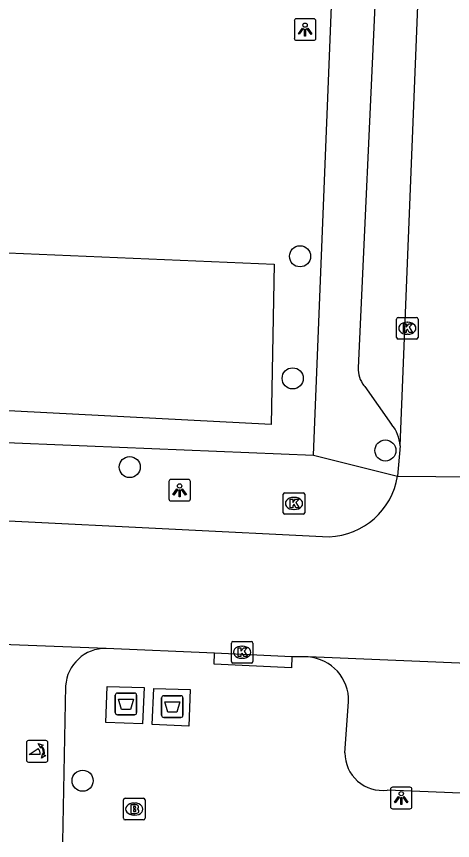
# Model space of a CAD drawing. Extents: x 161355 to 162026, y 386504 to 387459.
# Drawn here: x 161422.95 to 161443.16, y 386562.63 to 386600.79 of the extents above; entities that cross this region are included whole.
import ezdxf

# ---------------------------------------------------------------- set-up
doc = ezdxf.new("R2010")
doc.units = 0
for name, color, linetype in [('IMGEO_Afval_apart_plaats', 7, 'Continuous'), ('IMGEO_Boom', 7, 'Continuous'), ('IMGEO_Brandkraan', 7, 'Continuous'), ('IMGEO_Fietspad_open', 7, 'Continuous'), ('IMGEO_Kolk', 7, 'Continuous'), ('IMGEO_Lichtpunt', 7, 'Continuous'), ('IMGEO_Pand_vergunning_verleend', 7, 'Continuous'), ('IMGEO_Poller', 7, 'Continuous'), ('IMGEO_Rijbaan_lokaal_open', 7, 'Continuous'), ('IMGEO_Voetpad_gesloten', 7, 'Continuous'), ('IMGEO_Voetpad_open', 7, 'Continuous')]:
    doc.layers.add(name, color=color, linetype=linetype)

msp = doc.modelspace()

# ---------------------------------------------------------------- linework, layer by layer
at = {"layer": 'IMGEO_Afval_apart_plaats'}
for p, q in [((161427.632, 386569.456), (161428.422, 386569.456)), ((161428.422, 386569.456), (161427.632, 386569.456)), ((161427.532, 386568.556), (161427.532, 386569.356)), ((161427.532, 386569.356), (161427.532, 386568.556)), ((161428.522, 386569.356), (161428.522, 386568.556)), ((161428.522, 386568.556), (161428.522, 386569.356)), ((161429.679, 386568.433), (161429.679, 386569.233)), ((161429.679, 386569.233), (161429.679, 386568.433)), ((161429.779, 386569.333), (161430.569, 386569.333)), ((161430.569, 386569.333), (161429.779, 386569.333)), ((161430.669, 386569.233), (161430.669, 386568.433)), ((161430.669, 386568.433), (161430.669, 386569.233)), ((161428.422, 386568.456), (161427.632, 386568.456)), ((161427.632, 386568.456), (161428.422, 386568.456)), ((161430.569, 386568.333), (161429.779, 386568.333)), ((161429.779, 386568.333), (161430.569, 386568.333))]:
    msp.add_line(p, q, dxfattribs=at)
for points in [[(161427.675, 386569.17), (161428.379, 386569.17), (161428.23, 386568.7), (161427.824, 386568.7), (161427.675, 386569.17)], [(161429.822, 386569.047), (161430.526, 386569.047), (161430.377, 386568.577), (161429.971, 386568.577), (161429.822, 386569.047)]]:
    msp.add_lwpolyline(points, dxfattribs=at)
for centre, start, end in [((161427.632, 386569.356), 90, 180), ((161427.632, 386569.356), 90, 180), ((161428.422, 386569.356), 0, 90), ((161428.422, 386569.356), 360, 90), ((161429.779, 386569.233), 90, 180), ((161429.779, 386569.233), 90, 180), ((161430.569, 386569.233), 0, 90), ((161430.569, 386569.233), 360, 90), ((161427.632, 386568.556), 180, 270), ((161427.632, 386568.556), 180, 270), ((161428.422, 386568.556), 270, 0), ((161428.422, 386568.556), 270, 0), ((161429.779, 386568.433), 180, 270), ((161429.779, 386568.433), 180, 270), ((161430.569, 386568.433), 270, 0), ((161430.569, 386568.433), 270, 0)]:
    msp.add_arc(centre, 0.1, start, end, dxfattribs=at)
at = {"layer": 'IMGEO_Boom'}
for centre in [(161436.096, 386589.686), (161435.755, 386584.032), (161440.05, 386580.692), (161428.203, 386579.924), (161426.018, 386565.399)]:
    msp.add_circle(centre, 0.489, dxfattribs=at)
at = {"layer": 'IMGEO_Brandkraan'}
for p, q in [((161427.911, 386563.661), (161427.911, 386564.513)), ((161427.986, 386564.587), (161428.838, 386564.587)), ((161428.912, 386564.513), (161428.912, 386563.661)), ((161428.399, 386564.367), (161428.424, 386564.367)), ((161428.422, 386563.807), (161428.397, 386563.807)), ((161428.838, 386563.587), (161427.986, 386563.587))]:
    msp.add_line(p, q, dxfattribs=at)
for points in [[(161427.911, 386563.661), (161427.911, 386564.513)], [(161427.986, 386564.587), (161428.838, 386564.587)], [(161428.912, 386564.513), (161428.912, 386563.661)], [(161428.259, 386564.287), (161428.259, 386563.887), (161428.472, 386563.887)], [(161428.49, 386564.287), (161428.259, 386564.287)], [(161428.438, 386564.206), (161428.384, 386564.206), (161428.384, 386564.13)], [(161428.384, 386564.13), (161428.437, 386564.13)], [(161428.446, 386564.054), (161428.384, 386564.054), (161428.384, 386563.973)], [(161428.384, 386563.973), (161428.446, 386563.973)], [(161428.838, 386563.587), (161427.986, 386563.587)]]:
    msp.add_lwpolyline(points, dxfattribs=at)
for centre, radius, start, end in [((161427.988, 386564.511), 0.0765, 91.552, 178.448), ((161427.988, 386564.511), 0.0765, 91.552, 178.448), ((161428.836, 386564.511), 0.0765, 1.552, 88.448), ((161428.836, 386564.511), 0.0765, 1.552, 88.448), ((161428.439, 386564.168), 0.0379, 267.8285, 90.9355), ((161428.494, 386564.142), 0.145, 59.4692, 91.5367), ((161428.519, 386564.189), 0.0922, 285.5137, 58.1501), ((161428.524, 386563.997), 0.105, 301.3115, 78.989), ((161428.447, 386564.013), 0.0404, 269.8759, 90.5077), ((161428.478, 386564.138), 0.251, 268.6676, 293.5347), ((161427.988, 386563.663), 0.0765, 181.552, 268.448), ((161427.988, 386563.663), 0.0765, 181.552, 268.448), ((161428.836, 386563.663), 0.0765, 271.552, 358.448), ((161428.836, 386563.663), 0.0765, 271.552, 358.448)]:
    msp.add_arc(centre, radius, start, end, dxfattribs=at)
for centre, major_axis, ratio, start_param, end_param in [((161428.398, 386564.087), (-0.387, 0.002), 0.722429, 4.712389, 7.853982), ((161428.423, 386564.087), (-0.39, 0.002), 0.717154, 1.570796, 4.712389)]:
    msp.add_ellipse(centre, major_axis=major_axis, ratio=ratio, start_param=start_param, end_param=end_param, dxfattribs=at)
at = {"layer": 'IMGEO_Fietspad_open'}
msp.add_lwpolyline([(161425.23, 386569.788), (161425.083, 386562.569)], dxfattribs=at)
msp.add_arc((161427.071, 386569.68), 1.844, 88.672, 176.6457, dxfattribs=at)
at = {"layer": 'IMGEO_Kolk'}
for p, q in [((161440.565, 386585.927), (161440.565, 386586.779)), ((161440.64, 386586.853), (161441.492, 386586.853)), ((161441.053, 386586.633), (161441.078, 386586.633)), ((161441.566, 386586.779), (161441.566, 386585.927)), ((161441.492, 386585.853), (161440.64, 386585.853)), ((161441.076, 386586.073), (161441.051, 386586.073)), ((161435.313, 386577.813), (161435.313, 386578.665)), ((161435.388, 386578.739), (161436.24, 386578.739)), ((161436.314, 386578.665), (161436.314, 386577.813)), ((161435.801, 386578.519), (161435.826, 386578.519)), ((161435.824, 386577.959), (161435.799, 386577.959)), ((161436.24, 386577.739), (161435.388, 386577.739)), ((161432.911, 386570.924), (161432.911, 386571.776)), ((161432.986, 386571.85), (161433.838, 386571.85)), ((161433.912, 386571.776), (161433.912, 386570.924)), ((161433.399, 386571.63), (161433.424, 386571.63)), ((161433.422, 386571.07), (161433.397, 386571.07)), ((161433.838, 386570.85), (161432.986, 386570.85))]:
    msp.add_line(p, q, dxfattribs=at)
for points in [[(161440.565, 386585.927), (161440.565, 386586.779)], [(161440.64, 386586.853), (161441.492, 386586.853)], [(161441.566, 386586.779), (161441.566, 386585.927)], [(161440.886, 386586.553), (161441.009, 386586.553), (161441.009, 386586.402), (161441.139, 386586.553), (161441.303, 386586.553), (161441.157, 386586.402), (161441.31, 386586.153), (161441.158, 386586.153), (161441.073, 386586.317), (161441.009, 386586.25), (161441.009, 386586.153), (161440.886, 386586.153), (161440.886, 386586.553)], [(161441.492, 386585.853), (161440.64, 386585.853)], [(161435.313, 386577.813), (161435.313, 386578.665)], [(161435.388, 386578.739), (161436.24, 386578.739)], [(161436.314, 386578.665), (161436.314, 386577.813)], [(161435.634, 386578.439), (161435.757, 386578.439), (161435.757, 386578.288), (161435.887, 386578.439), (161436.051, 386578.439), (161435.905, 386578.288), (161436.058, 386578.039), (161435.906, 386578.039), (161435.821, 386578.203), (161435.757, 386578.136), (161435.757, 386578.039), (161435.634, 386578.039), (161435.634, 386578.439)], [(161436.24, 386577.739), (161435.388, 386577.739)], [(161432.911, 386570.924), (161432.911, 386571.776)], [(161432.986, 386571.85), (161433.838, 386571.85)], [(161433.912, 386571.776), (161433.912, 386570.924)], [(161433.232, 386571.55), (161433.355, 386571.55), (161433.355, 386571.399), (161433.485, 386571.55), (161433.649, 386571.55), (161433.503, 386571.399), (161433.656, 386571.15), (161433.504, 386571.15), (161433.419, 386571.314), (161433.355, 386571.247), (161433.355, 386571.15), (161433.232, 386571.15), (161433.232, 386571.55)], [(161433.838, 386570.85), (161432.986, 386570.85)]]:
    msp.add_lwpolyline(points, dxfattribs=at)
for centre, start, end in [((161440.642, 386586.777), 91.552, 178.448), ((161440.642, 386586.777), 91.552, 178.448), ((161441.49, 386586.777), 1.552, 88.448), ((161441.49, 386586.777), 1.552, 88.448), ((161440.642, 386585.929), 181.552, 268.448), ((161440.642, 386585.929), 181.552, 268.448), ((161441.49, 386585.929), 271.552, 358.448), ((161441.49, 386585.929), 271.552, 358.448), ((161435.39, 386578.663), 91.552, 178.448), ((161435.39, 386578.663), 91.552, 178.448), ((161436.238, 386578.663), 1.552, 88.448), ((161436.238, 386578.663), 1.552, 88.448), ((161435.39, 386577.815), 181.552, 268.448), ((161435.39, 386577.815), 181.552, 268.448), ((161436.238, 386577.815), 271.552, 358.448), ((161436.238, 386577.815), 271.552, 358.448), ((161432.988, 386571.774), 91.552, 178.448), ((161432.988, 386571.774), 91.552, 178.448), ((161433.836, 386571.774), 1.552, 88.448), ((161433.836, 386571.774), 1.552, 88.448), ((161432.988, 386570.926), 181.552, 268.448), ((161432.988, 386570.926), 181.552, 268.448), ((161433.836, 386570.926), 271.552, 358.448), ((161433.836, 386570.926), 271.552, 358.448)]:
    msp.add_arc(centre, 0.0765, start, end, dxfattribs=at)
for centre, major_axis, ratio, start_param, end_param in [((161441.052, 386586.353), (-0.387, 0.002), 0.722429, 4.712389, 7.853982), ((161441.077, 386586.353), (-0.39, 0.002), 0.717154, 1.570796, 4.712389), ((161435.8, 386578.239), (-0.387, 0.002), 0.722429, 4.712389, 7.853982), ((161435.825, 386578.239), (-0.39, 0.002), 0.717154, 1.570796, 4.712389), ((161433.398, 386571.35), (-0.387, 0.002), 0.722429, 4.712389, 7.853982), ((161433.423, 386571.35), (-0.39, 0.002), 0.717154, 1.570796, 4.712389)]:
    msp.add_ellipse(centre, major_axis=major_axis, ratio=ratio, start_param=start_param, end_param=end_param, dxfattribs=at)
at = {"layer": 'IMGEO_Lichtpunt'}
for p, q in [((161435.83, 386600.591), (161435.83, 386599.784)), ((161435.83, 386600.591), (161435.83, 386599.784)), ((161436.732, 386600.686), (161435.924, 386600.686)), ((161436.732, 386600.686), (161435.924, 386600.686)), ((161436.826, 386599.784), (161436.826, 386600.591)), ((161436.826, 386599.784), (161436.826, 386600.591)), ((161435.924, 386599.69), (161436.732, 386599.69)), ((161435.924, 386599.69), (161436.732, 386599.69)), ((161430.917, 386579.351), (161430.109, 386579.351)), ((161430.917, 386579.351), (161430.109, 386579.351)), ((161430.015, 386579.256), (161430.015, 386578.449)), ((161430.015, 386579.256), (161430.015, 386578.449)), ((161431.011, 386578.449), (161431.011, 386579.256)), ((161431.011, 386578.449), (161431.011, 386579.256)), ((161430.109, 386578.355), (161430.917, 386578.355)), ((161430.109, 386578.355), (161430.917, 386578.355)), ((161440.285, 386565.003), (161440.285, 386564.196)), ((161440.285, 386565.003), (161440.285, 386564.196)), ((161441.187, 386565.098), (161440.379, 386565.098)), ((161441.187, 386565.098), (161440.379, 386565.098)), ((161441.281, 386564.196), (161441.281, 386565.003)), ((161441.281, 386564.196), (161441.281, 386565.003)), ((161440.379, 386564.102), (161441.187, 386564.102)), ((161440.379, 386564.102), (161441.187, 386564.102))]:
    msp.add_line(p, q, dxfattribs=at)
for points in [[(161436.204, 386600.255), (161436.243, 386600.227), (161436.055, 386599.965), (161436.017, 386599.992), (161436.204, 386600.255)], [(161436.306, 386600.207), (161436.353, 386600.207), (161436.353, 386599.885), (161436.306, 386599.885), (161436.306, 386600.207)], [(161436.416, 386600.227), (161436.454, 386600.254), (161436.641, 386599.992), (161436.602, 386599.964), (161436.416, 386600.227)], [(161430.389, 386578.92), (161430.428, 386578.892), (161430.24, 386578.63), (161430.202, 386578.657), (161430.389, 386578.92)], [(161430.491, 386578.872), (161430.538, 386578.872), (161430.538, 386578.55), (161430.491, 386578.55), (161430.491, 386578.872)], [(161430.601, 386578.892), (161430.639, 386578.919), (161430.826, 386578.657), (161430.787, 386578.629), (161430.601, 386578.892)], [(161440.659, 386564.667), (161440.698, 386564.639), (161440.51, 386564.377), (161440.472, 386564.404), (161440.659, 386564.667)], [(161440.761, 386564.619), (161440.808, 386564.619), (161440.808, 386564.297), (161440.761, 386564.297), (161440.761, 386564.619)], [(161440.871, 386564.639), (161440.909, 386564.666), (161441.096, 386564.404), (161441.057, 386564.376), (161440.871, 386564.639)]]:
    msp.add_lwpolyline(points, dxfattribs=at)
for centre in [(161436.329, 386600.389), (161430.514, 386579.054), (161440.784, 386564.801)]:
    msp.add_circle(centre, 0.0994, dxfattribs=at)
for centre, start, end in [((161435.924, 386600.591), 90, 180), ((161435.924, 386600.591), 90, 180), ((161436.732, 386600.591), 0, 90), ((161436.732, 386600.591), 0, 90), ((161435.924, 386599.784), 180, 270), ((161435.924, 386599.784), 180, 270), ((161436.732, 386599.784), 270, 0), ((161436.732, 386599.784), 270, 360), ((161430.109, 386579.256), 90, 180), ((161430.109, 386579.256), 90, 180), ((161430.917, 386579.256), 0, 90), ((161430.917, 386579.256), 0, 90), ((161430.109, 386578.449), 180, 270), ((161430.109, 386578.449), 180, 270), ((161430.917, 386578.449), 270, 0), ((161430.917, 386578.449), 270, 360), ((161440.379, 386565.003), 90, 180), ((161440.379, 386565.003), 90, 180), ((161441.187, 386565.003), 0, 90), ((161441.187, 386565.003), 0, 90), ((161440.379, 386564.196), 180, 270), ((161440.379, 386564.196), 180, 270), ((161441.187, 386564.196), 270, 0), ((161441.187, 386564.196), 270, 360)]:
    msp.add_arc(centre, 0.0946, start, end, dxfattribs=at)
at = {"layer": 'IMGEO_Pand_vergunning_verleend'}
msp.add_lwpolyline([(161417.808, 386582.78), (161418.178, 386590.027), (161434.891, 386589.315), (161434.754, 386581.904), (161417.808, 386582.78)], dxfattribs=at)
at = {"layer": 'IMGEO_Poller'}
for p, q in [((161423.414, 386567.164), (161423.414, 386566.357)), ((161423.414, 386567.164), (161423.414, 386566.357)), ((161424.316, 386567.259), (161423.508, 386567.259)), ((161424.316, 386567.259), (161423.508, 386567.259)), ((161424.41, 386566.357), (161424.41, 386567.164)), ((161424.41, 386566.357), (161424.41, 386567.164)), ((161423.508, 386566.262), (161424.316, 386566.262)), ((161423.508, 386566.262), (161424.316, 386566.262))]:
    msp.add_line(p, q, dxfattribs=at)
for points in [[(161424.049, 386566.615), (161423.536, 386566.615), (161423.966, 386566.89)], [(161424.093, 386566.988), (161424.081, 386566.915), (161423.956, 386567.12)], [(161423.956, 386567.12), (161424.187, 386567.054), (161424.116, 386567.022)], [(161424.109, 386566.443), (161424.175, 386566.674), (161424.205, 386566.606)], [(161424.241, 386566.579), (161424.313, 386566.568), (161424.109, 386566.443)]]:
    msp.add_lwpolyline(points, dxfattribs=at)
for centre, radius, start, end in [((161423.508, 386567.164), 0.0946, 90, 180), ((161423.508, 386567.164), 0.0946, 90, 180), ((161424.316, 386567.164), 0.0946, 0, 90), ((161424.316, 386567.164), 0.0946, 0, 90), ((161423.721, 386566.665), 0.332, 351.3247, 42.4854), ((161423.735, 386566.675), 0.476, 351.7527, 41.1691), ((161423.735, 386566.675), 0.516, 349.3569, 42.2912), ((161423.508, 386566.357), 0.0946, 180, 270), ((161423.508, 386566.357), 0.0946, 180, 270), ((161424.316, 386566.357), 0.0946, 270, 0), ((161424.316, 386566.357), 0.0946, 270, 0)]:
    msp.add_arc(centre, radius, start, end, dxfattribs=at)
at = {"layer": 'IMGEO_Rijbaan_lokaal_open'}
for points in [[(161440.728, 386580.914), (161442.775, 386631.664)], [(161440.728, 386580.914), (161440.612, 386579.503)], [(161440.612, 386579.503), (161449.473, 386579.428)], [(161422.296, 386571.701), (161422.578, 386577.43), (161437.448, 386576.695)], [(161427.114, 386571.524), (161422.296, 386571.701)], [(161432.125, 386571.303), (161427.114, 386571.524)], [(161435.713, 386571.139), (161432.125, 386571.303)], [(161436.471, 386571.13), (161435.713, 386571.139)], [(161480.459, 386569.293), (161480.42, 386569.303), (161436.471, 386571.13)]]:
    msp.add_lwpolyline(points, dxfattribs=at)
msp.add_arc((161437.309, 386580.038), 3.346, 272.375, 350.8021, dxfattribs=at)
at = {"layer": 'IMGEO_Voetpad_gesloten'}
for points in [[(161428.8, 386568.033), (161427.089, 386568.092), (161427.161, 386569.771), (161428.869, 386569.716), (161428.8, 386568.033)], [(161430.945, 386567.922), (161429.247, 386567.999), (161429.312, 386569.675), (161431.01, 386569.622), (161430.945, 386567.922)]]:
    msp.add_lwpolyline(points, dxfattribs=at)
at = {"layer": 'IMGEO_Voetpad_open'}
for points in [[(161436.711, 386580.469), (161438.937, 386635.916)], [(161440.573, 386628.239), (161440.169, 386617.127), (161439.605, 386602.315), (161438.792, 386584.526), (161438.792, 386584.415), (161438.801, 386584.304), (161438.82, 386584.195), (161438.849, 386584.088), (161438.888, 386583.983), (161438.936, 386583.883), (161438.992, 386583.787), (161439.057, 386583.697), (161439.095, 386583.651), (161440.338, 386581.897)], [(161418.541, 386540.389), (161418.55, 386540.528), (161420.217, 386581.152), (161436.711, 386580.469)], [(161436.711, 386580.469), (161440.612, 386579.503)], [(161435.713, 386571.139), (161435.695, 386570.635), (161432.107, 386570.801), (161432.125, 386571.303)], [(161438.176, 386566.693), (161438.343, 386569.053)], [(161476.173, 386563.561), (161466.657, 386563.889), (161440.134, 386564.966)]]:
    msp.add_lwpolyline(points, dxfattribs=at)
for centre, radius, start, end in [((161439.105, 386580.839), 1.624, 2.6444, 40.6365), ((161436.333, 386569.124), 2.011, 357.9908, 86.0659), ((161439.9, 386566.674), 1.724, 179.3715, 277.8025)]:
    msp.add_arc(centre, radius, start, end, dxfattribs=at)

doc.saveas('drawing.dxf')
